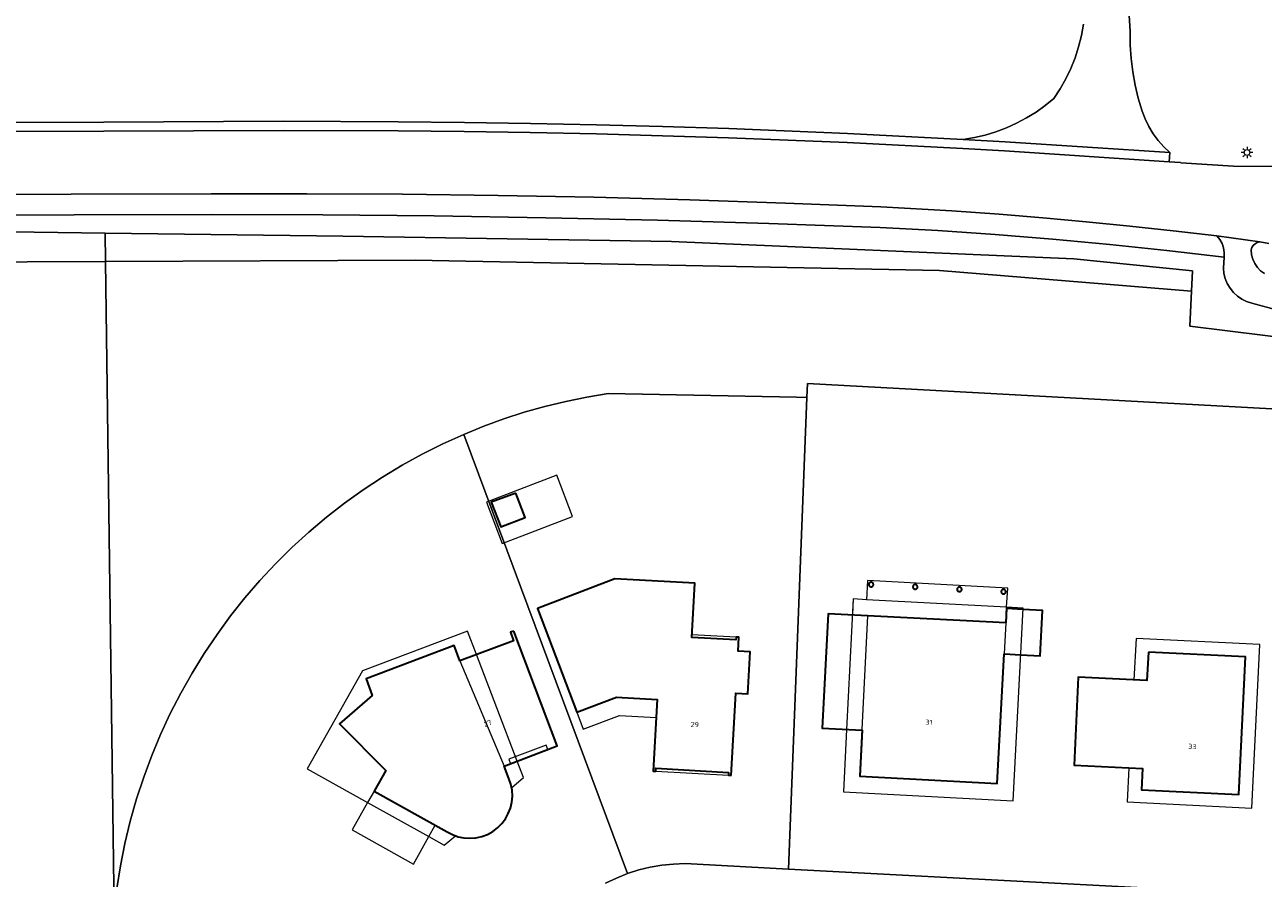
# Model space of a CAD drawing. Header units: metres. Extents: x 229229 to 231729, y 593167 to 595667.
# Tile 257 of 265: x 231051 to 231159, y 595261 to 595335. Entities that reach past the tile are written whole.
import ezdxf
from ezdxf.enums import TextEntityAlignment as Align

# ---------------------------------------------------------------- set-up
doc = ezdxf.new("R2010")
doc.units = ezdxf.units.M
for name, color, linetype, lineweight in [('B-WE-GR-GROENVOORZIENING-GV', 80, 'Continuous', 18), ('B-WE-KL-ET_LS_OV_LICHTMAST-S', 190, 'Continuous', 25), ('B-WE-OG-BEBOUWING-GV', 7, 'Continuous', 35), ('B-WE-OG-BEBOUWING-T18', 10, 'Continuous', 18), ('B-WE-OG-BEBOUWING_LUIFEL-GV', 7, 'Continuous', 18), ('B-WE-OG-TERREIN_ERF-GV', 7, 'Continuous', 18), ('B-WE-OG-WATER-GV', 130, 'Continuous', 18), ('B-WE-OG-WATER_SLOOT-GV', 120, 'Continuous', 18), ('B-WE-OG-WEG-GV', 7, 'Continuous', 18), ('B-WE-VH-VERHARDING_GESLOTEN-GV', 252, 'Continuous', 18), ('B-WE-VH-VERHARDING_OPEN-GV', 252, 'Continuous', 18)]:
    doc.layers.add(name, color=color, linetype=linetype, lineweight=lineweight)
doc.styles.add('NLCS-ISO-M250-T18', font='NLCS-ISO.ttf', dxfattribs={"height": 0.45})

# ---------------------------------------------------------------- blocks, each defined once
blk = doc.blocks.new('SKL-ET_OV_LICHTMAST-SO')
at = {"color": 0, "linetype": 'ByBlock', "lineweight": 18}
for points in [[(-1.25, 0), (-2, 0)], [(-1.41, 1.41), (-0.88, 0.88)], [(0, 2), (0, 1.25)], [(0.88, 0.88), (1.41, 1.41)], [(2, 0), (1.25, 0)], [(-1.41, -1.41), (-0.88, -0.88)], [(0, -1.25), (0, -2)], [(0.88, -0.88), (1.41, -1.41)]]:
    blk.add_lwpolyline(points, dxfattribs=at)
blk.add_circle((0, 0), 1, dxfattribs=at)

msp = doc.modelspace()

# ---------------------------------------------------------------- linework, layer by layer
at = {"layer": 'B-WE-GR-GROENVOORZIENING-GV'}
for points in [[(231030.157, 595326.884), (231057.503, 595326.947), (231073.147, 595327.02), (231083.179, 595326.977), (231088.942, 595326.919), (231094.704, 595326.83), (231100.465, 595326.71), (231106.226, 595326.558), (231111.986, 595326.374), (231122.334, 595325.953), (231132.434, 595325.432), (231133.397, 595325.592), (231134.347, 595325.813), (231135.281, 595326.097), (231136.195, 595326.44), (231137.085, 595326.842), (231137.946, 595327.301), (231138.776, 595327.814), (231139.571, 595328.381), (231140.327, 595328.998), (231140.877, 595329.838), (231141.371, 595330.713), (231141.804, 595331.62), (231142.177, 595332.553), (231142.486, 595333.508), (231142.731, 595334.483), (231142.91, 595335.471)], [(231159.935, 595310.503), (231157.578, 595311.134), (231157.132, 595311.283), (231156.712, 595311.493), (231156.327, 595311.761), (231155.983, 595312.082), (231155.689, 595312.448), (231155.45, 595312.853), (231155.271, 595313.287), (231155.156, 595313.743), (231155.107, 595314.21), (231155.171, 595315.159), (231150.191, 595315.745), (231145.203, 595316.27), (231140.21, 595316.733), (231135.211, 595317.134), (231130.208, 595317.474), (231125.201, 595317.751), (231115.483, 595318.097), (231105.762, 595318.38), (231096.04, 595318.6), (231086.317, 595318.757), (231076.593, 595318.85), (231066.868, 595318.88), (230959.335, 595318.612)], [(231039.029, 595317.512), (231057.614, 595317.262), (231078.355, 595316.984), (231107.002, 595316.538), (231142.079, 595315.003), (231152.419, 595313.981), (231152.329, 595312.195), (231152.177, 595309.155), (231175.162, 595306.278)], [(231159.068, 595316.354), (231158.276, 595316.497), (231158.061, 595316.442), (231157.867, 595316.335), (231157.706, 595316.184), (231157.587, 595315.997), (231157.519, 595315.786), (231157.558, 595315.378), (231157.665, 595314.983), (231157.837, 595314.611), (231158.068, 595314.273), (231158.353, 595313.979), (231158.683, 595313.736)]]:
    msp.add_lwpolyline(points, dxfattribs=at)
at = {"layer": 'B-WE-OG-BEBOUWING-GV'}
for points in [[(231093.422, 595294.575), (231091.283, 595293.782), (231092.123, 595291.635), (231094.253, 595292.451)], [(231112.212, 595269.961), (231112.611, 595277.13), (231113.649, 595277.072), (231113.854, 595280.746), (231112.805, 595280.805), (231112.872, 595282.003), (231112.622, 595282.017), (231112.608, 595281.767), (231108.764, 595281.981), (231109.029, 595286.734), (231102.062, 595287.099), (231095.319, 595284.509), (231098.744, 595275.47), (231102.189, 595276.778), (231105.74, 595276.577), (231105.384, 595270.336), (231105.631, 595270.32), (231105.644, 595270.573), (231111.977, 595270.221), (231111.963, 595269.971)], [(231124.601, 595286.601), (231124.598, 595286.641), (231124.587, 595286.679), (231124.569, 595286.714), (231124.545, 595286.745), (231124.516, 595286.77), (231124.481, 595286.79), (231124.444, 595286.802), (231124.404, 595286.807), (231124.365, 595286.805), (231124.326, 595286.794), (231124.293, 595286.778), (231124.262, 595286.754), (231124.235, 595286.724), (231124.215, 595286.69), (231124.202, 595286.653), (231124.196, 595286.613), (231124.199, 595286.574), (231124.209, 595286.535), (231124.226, 595286.499), (231124.25, 595286.468), (231124.279, 595286.441), (231124.31, 595286.423), (231124.314, 595286.421), (231124.351, 595286.408), (231124.39, 595286.403), (231124.43, 595286.405), (231124.469, 595286.415), (231124.504, 595286.432), (231124.536, 595286.456), (231124.562, 595286.486), (231124.583, 595286.52), (231124.596, 595286.557), (231124.601, 595286.597)], [(231128.44, 595286.416), (231128.433, 595286.455), (231128.419, 595286.491), (231128.398, 595286.525), (231128.371, 595286.553), (231128.338, 595286.576), (231128.335, 595286.578), (231128.299, 595286.593), (231128.26, 595286.601), (231128.221, 595286.601), (231128.182, 595286.593), (231128.146, 595286.578), (231128.123, 595286.564), (231128.093, 595286.538), (231128.069, 595286.507), (231128.052, 595286.471), (231128.041, 595286.433), (231128.039, 595286.394), (231128.044, 595286.355), (231128.057, 595286.317), (231128.077, 595286.283), (231128.103, 595286.254), (231128.134, 595286.23), (231128.162, 595286.216), (231128.169, 595286.212), (231128.207, 595286.202), (231128.247, 595286.2), (231128.286, 595286.205), (231128.323, 595286.217), (231128.357, 595286.237), (231128.387, 595286.263), (231128.411, 595286.294), (231128.428, 595286.33), (231128.438, 595286.368), (231128.441, 595286.407)], [(231132.295, 595286.208), (231132.287, 595286.247), (231132.272, 595286.283), (231132.25, 595286.316), (231132.223, 595286.344), (231132.19, 595286.366), (231132.174, 595286.374), (231132.137, 595286.386), (231132.098, 595286.391), (231132.058, 595286.387), (231132.02, 595286.376), (231131.985, 595286.358), (231131.974, 595286.35), (231131.945, 595286.324), (231131.921, 595286.292), (231131.905, 595286.256), (231131.895, 595286.218), (231131.894, 595286.178), (231131.9, 595286.139), (231131.913, 595286.102), (231131.934, 595286.069), (231131.96, 595286.04), (231131.992, 595286.016), (231132.021, 595286.003), (231132.028, 595286), (231132.066, 595285.99), (231132.105, 595285.989), (231132.144, 595285.995), (231132.181, 595286.008), (231132.215, 595286.029), (231132.244, 595286.055), (231132.267, 595286.087), (231132.284, 595286.123), (231132.293, 595286.161), (231132.295, 595286.201)], [(231136.128, 595286.039), (231136.113, 595286.075), (231136.091, 595286.107), (231136.064, 595286.135), (231136.031, 595286.157), (231136.006, 595286.168), (231135.969, 595286.178), (231135.93, 595286.18), (231135.891, 595286.175), (231135.854, 595286.162), (231135.821, 595286.142), (231135.796, 595286.122), (231135.772, 595286.092), (231135.753, 595286.057), (231135.742, 595286.02), (231135.738, 595285.981), (231135.742, 595285.942), (231135.754, 595285.905), (231135.772, 595285.871), (231135.797, 595285.841), (231135.827, 595285.816), (231135.861, 595285.798), (231135.881, 595285.792), (231135.899, 595285.786), (231135.938, 595285.782), (231135.976, 595285.786), (231136.014, 595285.798), (231136.048, 595285.816), (231136.078, 595285.841), (231136.103, 595285.871), (231136.121, 595285.906), (231136.132, 595285.943), (231136.136, 595285.982), (231136.132, 595286.02)], [(231135.986, 595280.551), (231137.449, 595280.479), (231139.128, 595280.397), (231139.341, 595284.325), (231137.653, 595284.422), (231136.203, 595284.505), (231136.131, 595283.255), (231120.64, 595284.059), (231120.122, 595274.078), (231123.617, 595273.898), (231123.415, 595269.897), (231135.381, 595269.257)], [(231093.253, 595282.547), (231092.958, 595282.436), (231093.233, 595281.706), (231088.555, 595279.941), (231088.05, 595281.28), (231080.368, 595278.383), (231080.915, 595276.932), (231078.046, 595274.45), (231082.103, 595270.386), (231081.089, 595268.569), (231087.431, 595265.03), (231087.895, 595264.786), (231088.388, 595264.609), (231088.901, 595264.504), (231089.424, 595264.471), (231089.947, 595264.512), (231090.458, 595264.626), (231090.949, 595264.811), (231091.409, 595265.062), (231091.828, 595265.375), (231092.2, 595265.745), (231092.517, 595266.162), (231092.771, 595266.62), (231092.959, 595267.109), (231093.077, 595267.62), (231093.122, 595268.142), (231093.093, 595268.665), (231092.991, 595269.179), (231092.818, 595269.674), (231092.406, 595270.765), (231097.027, 595272.537)], [(231148.569, 595280.709), (231148.446, 595278.236), (231142.436, 595278.52), (231142.086, 595270.848), (231148.064, 595270.566), (231147.97, 595268.689), (231156.444, 595268.279), (231157.043, 595280.299)]]:
    msp.add_lwpolyline(points, close=True, dxfattribs=at)
at = {"layer": 'B-WE-OG-BEBOUWING_LUIFEL-GV'}
for points in [[(231097.007, 595296.134), (231090.877, 595293.785), (231092.23, 595290.184), (231098.36, 595292.533)], [(231094.253, 595292.451), (231092.123, 595291.635), (231091.283, 595293.782), (231093.422, 595294.575)], [(231124.096, 595286.959), (231124.003, 595285.271), (231122.845, 595285.367), (231122.773, 595283.948), (231136.131, 595283.255), (231136.208, 595284.627), (231136.303, 595286.293)], [(231137.66, 595284.546), (231136.208, 595284.627), (231124.003, 595285.271), (231122.845, 595285.367), (231122.262, 595273.968), (231121.983, 595268.531), (231136.789, 595267.748)], [(231136.131, 595283.255), (231135.381, 595269.257), (231123.415, 595269.897), (231124.121, 595283.878)], [(231093.052, 595268.871), (231094.085, 595269.764), (231093.539, 595271.199), (231090.005, 595280.488), (231089.225, 595282.541), (231080.059, 595279.067), (231075.221, 595270.536), (231080.49, 595267.6), (231085.833, 595264.622), (231087.186, 595263.868), (231088.161, 595264.691), (231087.895, 595264.786), (231087.431, 595265.03), (231081.089, 595268.569), (231082.103, 595270.386), (231078.046, 595274.45), (231080.915, 595276.932), (231080.368, 595278.383), (231088.05, 595281.28), (231088.555, 595279.941), (231092.406, 595270.765), (231092.818, 595269.674), (231092.991, 595269.179)], [(231108.778, 595282.231), (231108.764, 595281.981), (231112.608, 595281.767), (231112.622, 595282.017)], [(231158.281, 595281.361), (231147.493, 595281.891), (231147.295, 595278.29), (231148.446, 595278.236), (231148.569, 595280.709), (231157.043, 595280.299), (231156.444, 595268.279), (231147.97, 595268.689), (231148.064, 595270.566), (231146.874, 595270.622), (231146.71, 595267.636), (231157.588, 595267.102)], [(231099.294, 595273.98), (231102.458, 595275.178), (231105.651, 595275.01), (231105.74, 595276.577), (231102.189, 595276.778), (231098.744, 595275.47)], [(231096.211, 595272.224), (231096.067, 595272.605), (231092.808, 595271.374), (231092.958, 595270.977)], [(231105.631, 595270.32), (231111.963, 595269.971), (231111.977, 595270.221), (231105.644, 595270.573)], [(231079.155, 595265.203), (231084.498, 595262.223), (231085.833, 595264.622), (231086.386, 595265.613), (231081.089, 595268.569), (231080.49, 595267.6)]]:
    msp.add_lwpolyline(points, close=True, dxfattribs=at)
at = {"layer": 'B-WE-OG-TERREIN_ERF-GV'}
for points in [[(231172.631, 595301.202), (231118.858, 595304.141), (231118.786, 595302.909), (231117.189, 595261.79), (231149.797, 595260.049), (231178.91, 595258.511)], [(231101.248, 595260.547), (231102.189, 595261.003), (231103.16, 595261.392), (231088.894, 595299.705), (231087.067, 595298.879), (231085.275, 595297.982), (231083.519, 595297.015), (231081.803, 595295.979), (231080.13, 595294.876), (231078.501, 595293.708), (231076.919, 595292.476), (231075.388, 595291.183), (231073.909, 595289.83), (231072.484, 595288.42), (231071.116, 595286.955), (231069.807, 595285.436), (231068.56, 595283.868), (231067.375, 595282.251), (231066.255, 595280.589), (231065.201, 595278.883), (231064.216, 595277.138), (231063.3, 595275.355), (231062.456, 595273.537), (231061.684, 595271.687), (231060.986, 595269.808), (231060.362, 595267.903), (231059.815, 595265.975), (231059.344, 595264.026), (231058.95, 595262.061), (231058.634, 595260.081)]]:
    msp.add_lwpolyline(points, dxfattribs=at)
for points in [[(231118.786, 595302.909), (231117.906, 595302.961), (231101.463, 595303.26), (231099.617, 595302.953), (231097.784, 595302.577), (231095.966, 595302.135), (231094.166, 595301.626), (231092.385, 595301.05), (231090.627, 595300.41), (231088.894, 595299.705), (231103.16, 595261.392), (231104.138, 595261.705), (231105.136, 595261.949), (231106.149, 595262.123), (231107.171, 595262.226), (231108.198, 595262.256), (231109.225, 595262.215), (231117.189, 595261.79)], [(231092.123, 595291.635), (231091.283, 595293.782), (231093.422, 595294.575), (231094.253, 595292.451)], [(231109.029, 595286.734), (231108.764, 595281.981), (231112.608, 595281.767), (231112.622, 595282.017), (231112.872, 595282.003), (231112.805, 595280.805), (231113.854, 595280.746), (231113.649, 595277.072), (231112.611, 595277.13), (231112.212, 595269.961), (231111.963, 595269.971), (231111.977, 595270.221), (231105.644, 595270.573), (231105.631, 595270.32), (231105.384, 595270.336), (231105.74, 595276.577), (231102.189, 595276.778), (231098.744, 595275.47), (231095.319, 595284.509), (231102.062, 595287.099)], [(231124.601, 595286.601), (231124.601, 595286.597), (231124.596, 595286.557), (231124.583, 595286.52), (231124.562, 595286.486), (231124.536, 595286.456), (231124.504, 595286.432), (231124.469, 595286.415), (231124.43, 595286.405), (231124.39, 595286.403), (231124.351, 595286.408), (231124.314, 595286.421), (231124.31, 595286.423), (231124.279, 595286.441), (231124.25, 595286.468), (231124.226, 595286.499), (231124.209, 595286.535), (231124.199, 595286.574), (231124.196, 595286.613), (231124.202, 595286.653), (231124.215, 595286.69), (231124.235, 595286.724), (231124.262, 595286.754), (231124.293, 595286.778), (231124.326, 595286.794), (231124.365, 595286.805), (231124.404, 595286.807), (231124.444, 595286.802), (231124.481, 595286.79), (231124.516, 595286.77), (231124.545, 595286.745), (231124.569, 595286.714), (231124.587, 595286.679), (231124.598, 595286.641)], [(231128.44, 595286.416), (231128.441, 595286.407), (231128.438, 595286.368), (231128.428, 595286.33), (231128.411, 595286.294), (231128.387, 595286.263), (231128.357, 595286.237), (231128.323, 595286.217), (231128.286, 595286.205), (231128.247, 595286.2), (231128.207, 595286.202), (231128.169, 595286.212), (231128.162, 595286.216), (231128.134, 595286.23), (231128.103, 595286.254), (231128.077, 595286.283), (231128.057, 595286.317), (231128.044, 595286.355), (231128.039, 595286.394), (231128.041, 595286.433), (231128.052, 595286.471), (231128.069, 595286.507), (231128.093, 595286.538), (231128.123, 595286.564), (231128.146, 595286.578), (231128.182, 595286.593), (231128.221, 595286.601), (231128.26, 595286.601), (231128.299, 595286.593), (231128.335, 595286.578), (231128.338, 595286.576), (231128.371, 595286.553), (231128.398, 595286.525), (231128.419, 595286.491), (231128.433, 595286.455)], [(231132.295, 595286.208), (231132.295, 595286.201), (231132.293, 595286.161), (231132.284, 595286.123), (231132.267, 595286.087), (231132.244, 595286.055), (231132.215, 595286.029), (231132.181, 595286.008), (231132.144, 595285.995), (231132.105, 595285.989), (231132.066, 595285.99), (231132.028, 595286), (231132.021, 595286.003), (231131.992, 595286.016), (231131.96, 595286.04), (231131.934, 595286.069), (231131.913, 595286.102), (231131.9, 595286.139), (231131.894, 595286.178), (231131.895, 595286.218), (231131.905, 595286.256), (231131.921, 595286.292), (231131.945, 595286.324), (231131.974, 595286.35), (231131.985, 595286.358), (231132.02, 595286.376), (231132.058, 595286.387), (231132.098, 595286.391), (231132.137, 595286.386), (231132.174, 595286.374), (231132.19, 595286.366), (231132.223, 595286.344), (231132.25, 595286.316), (231132.272, 595286.283), (231132.287, 595286.247)], [(231136.128, 595286.039), (231136.132, 595286.02), (231136.136, 595285.982), (231136.132, 595285.943), (231136.121, 595285.906), (231136.103, 595285.871), (231136.078, 595285.841), (231136.048, 595285.816), (231136.014, 595285.798), (231135.976, 595285.786), (231135.938, 595285.782), (231135.899, 595285.786), (231135.881, 595285.792), (231135.861, 595285.798), (231135.827, 595285.816), (231135.797, 595285.841), (231135.772, 595285.871), (231135.754, 595285.905), (231135.742, 595285.942), (231135.738, 595285.981), (231135.742, 595286.02), (231135.753, 595286.057), (231135.772, 595286.092), (231135.796, 595286.122), (231135.821, 595286.142), (231135.854, 595286.162), (231135.891, 595286.175), (231135.93, 595286.18), (231135.969, 595286.178), (231136.006, 595286.168), (231136.031, 595286.157), (231136.064, 595286.135), (231136.091, 595286.107), (231136.113, 595286.075)], [(231135.986, 595280.551), (231135.381, 595269.257), (231123.415, 595269.897), (231123.617, 595273.898), (231120.122, 595274.078), (231120.64, 595284.059), (231136.131, 595283.255), (231136.203, 595284.505), (231137.653, 595284.422), (231139.341, 595284.325), (231139.128, 595280.397), (231137.449, 595280.479)], [(231081.089, 595268.569), (231082.103, 595270.386), (231078.046, 595274.45), (231080.915, 595276.932), (231080.368, 595278.383), (231088.05, 595281.28), (231088.555, 595279.941), (231093.233, 595281.706), (231092.958, 595282.436), (231093.253, 595282.547), (231097.027, 595272.537), (231092.406, 595270.765), (231092.818, 595269.674), (231092.991, 595269.179), (231093.093, 595268.665), (231093.122, 595268.142), (231093.077, 595267.62), (231092.959, 595267.109), (231092.771, 595266.62), (231092.517, 595266.162), (231092.2, 595265.745), (231091.828, 595265.375), (231091.409, 595265.062), (231090.949, 595264.811), (231090.458, 595264.626), (231089.947, 595264.512), (231089.424, 595264.471), (231088.901, 595264.504), (231088.388, 595264.609), (231087.895, 595264.786), (231087.431, 595265.03)], [(231156.444, 595268.279), (231147.97, 595268.689), (231148.064, 595270.566), (231142.086, 595270.848), (231142.436, 595278.52), (231148.446, 595278.236), (231148.569, 595280.709), (231157.043, 595280.299)]]:
    msp.add_lwpolyline(points, close=True, dxfattribs=at)
at = {"layer": 'B-WE-OG-WATER-GV'}
for points in [[(231058.397, 595258.091), (231057.647, 595314.778), (230790.748, 595313.658)], [(231175.162, 595306.278), (231152.177, 595309.155), (231152.329, 595312.195), (231130.364, 595314.003), (231084.638, 595314.891), (231057.647, 595314.778), (231058.397, 595258.091)], [(231058.634, 595260.081), (231058.95, 595262.061), (231059.344, 595264.026), (231059.815, 595265.975), (231060.362, 595267.903), (231060.986, 595269.808), (231061.684, 595271.687), (231062.456, 595273.537), (231063.3, 595275.355), (231064.216, 595277.138), (231065.201, 595278.883), (231066.255, 595280.589), (231067.375, 595282.251), (231068.56, 595283.868), (231069.807, 595285.436), (231071.116, 595286.955), (231072.484, 595288.42), (231073.909, 595289.83), (231075.388, 595291.183), (231076.919, 595292.476), (231078.501, 595293.708), (231080.13, 595294.876), (231081.803, 595295.979), (231083.519, 595297.015), (231085.275, 595297.982), (231087.067, 595298.879), (231088.894, 595299.705), (231090.627, 595300.41), (231092.385, 595301.05), (231094.166, 595301.626), (231095.966, 595302.135), (231097.784, 595302.577), (231099.617, 595302.953), (231101.463, 595303.26), (231117.906, 595302.961), (231118.786, 595302.909), (231118.858, 595304.141), (231172.631, 595301.202)]]:
    msp.add_lwpolyline(points, dxfattribs=at)
at = {"layer": 'B-WE-OG-WATER_SLOOT-GV'}
for points in [[(230749.781, 595315.125), (230744.13, 595314.953), (230744.111, 595313.273), (230790.748, 595313.658), (231057.647, 595314.778), (231057.614, 595317.262), (231039.029, 595317.512), (230950.895, 595316.714), (230950.109, 595316.58), (230942.946, 595316.374), (230942.611, 595316.557), (230942.15, 595316.628), (230855.45, 595315.91), (230854.633, 595315.693), (230846.615, 595316.138), (230771.745, 595315.782), (230770.86, 595315.545), (230763.627, 595315.19), (230755.188, 595315.371)], [(231057.647, 595314.778), (231084.638, 595314.891), (231130.364, 595314.003), (231152.329, 595312.195), (231152.419, 595313.981), (231142.079, 595315.003), (231107.002, 595316.538), (231078.355, 595316.984), (231057.614, 595317.262)]]:
    msp.add_lwpolyline(points, close=True, dxfattribs=at)
at = {"layer": 'B-WE-OG-WEG-GV'}
msp.add_lwpolyline([(231146.338, 595345.353), (231146.974, 595334.842), (231146.989, 595333.667), (231147.069, 595332.495), (231147.213, 595331.329), (231147.421, 595330.172), (231147.692, 595329.029), (231148.025, 595327.902), (231148.286, 595327.216), (231148.607, 595326.556), (231148.986, 595325.927), (231149.419, 595325.335), (231149.904, 595324.784), (231150.437, 595324.279), (231150.384, 595323.481), (231151.367, 595323.416), (231151.394, 595323.391), (231153.681, 595323.245), (231155.986, 595323.112), (231176.191, 595323.029)], dxfattribs=at)
at = {"layer": 'B-WE-VH-VERHARDING_GESLOTEN-GV'}
for points in [[(231142.91, 595335.471), (231142.731, 595334.483), (231142.486, 595333.508), (231142.177, 595332.553), (231141.804, 595331.62), (231141.371, 595330.713), (231140.877, 595329.838), (231140.327, 595328.998), (231139.571, 595328.381), (231138.776, 595327.814), (231137.946, 595327.301), (231137.085, 595326.842), (231136.195, 595326.44), (231135.281, 595326.097), (231134.347, 595325.813), (231133.397, 595325.592), (231132.434, 595325.432), (231136.089, 595325.228), (231150.437, 595324.279), (231149.904, 595324.784), (231149.419, 595325.335), (231148.986, 595325.927), (231148.607, 595326.556), (231148.286, 595327.216), (231148.025, 595327.902), (231147.692, 595329.029), (231147.421, 595330.172), (231147.213, 595331.329), (231147.069, 595332.495), (231146.989, 595333.667), (231146.974, 595334.842), (231146.338, 595345.353)], [(231030.16, 595326.084), (231057.506, 595326.147), (231073.147, 595326.22), (231083.173, 595326.177), (231088.931, 595326.119), (231094.689, 595326.03), (231100.446, 595325.91), (231106.202, 595325.758), (231111.958, 595325.574), (231122.297, 595325.154), (231132.391, 595324.633), (231136.036, 595324.43), (231150.384, 595323.481), (231150.437, 595324.279), (231136.089, 595325.228), (231132.434, 595325.432), (231122.334, 595325.953), (231111.986, 595326.374), (231106.226, 595326.558), (231100.465, 595326.71), (231094.704, 595326.83), (231088.942, 595326.919), (231083.179, 595326.977), (231073.147, 595327.02), (231057.503, 595326.947), (231030.157, 595326.884)], [(231176.191, 595323.029), (231155.986, 595323.112), (231153.681, 595323.245), (231151.394, 595323.391), (231151.367, 595323.416), (231150.384, 595323.481), (231136.036, 595324.43), (231132.391, 595324.633), (231122.297, 595325.154), (231111.958, 595325.574), (231106.202, 595325.758), (231100.446, 595325.91), (231094.689, 595326.03), (231088.931, 595326.119), (231083.173, 595326.177), (231073.147, 595326.22), (231057.506, 595326.147), (231030.16, 595326.084)], [(231030.259, 595320.585), (231066.864, 595320.676), (231075.208, 595320.693), (231083.553, 595320.65), (231091.896, 595320.548), (231100.239, 595320.387), (231108.581, 595320.166), (231116.921, 595319.885), (231125.258, 595319.545), (231127.321, 595319.439), (231129.382, 595319.322), (231131.444, 595319.194), (231133.504, 595319.055), (231135.564, 595318.905), (231139.363, 595318.595), (231143.159, 595318.251), (231146.952, 595317.872), (231150.742, 595317.46), (231154.527, 595317.013), (231158.276, 595316.497), (231159.068, 595316.354)], [(231158.683, 595313.736), (231158.353, 595313.979), (231158.068, 595314.273), (231157.837, 595314.611), (231157.665, 595314.983), (231157.558, 595315.378), (231157.519, 595315.786), (231157.587, 595315.997), (231157.706, 595316.184), (231157.867, 595316.335), (231158.061, 595316.442), (231158.276, 595316.497), (231154.527, 595317.013), (231154.79, 595316.703), (231154.992, 595316.351), (231155.125, 595315.967), (231155.186, 595315.565), (231155.171, 595315.159), (231155.107, 595314.21), (231155.156, 595313.743), (231155.271, 595313.287), (231155.45, 595312.853), (231155.689, 595312.448), (231155.983, 595312.082), (231156.327, 595311.761), (231156.712, 595311.493), (231157.132, 595311.283), (231157.578, 595311.134), (231159.935, 595310.503)]]:
    msp.add_lwpolyline(points, dxfattribs=at)
at = {"layer": 'B-WE-VH-VERHARDING_OPEN-GV'}
for points in [[(230959.335, 595318.612), (231066.868, 595318.88), (231076.593, 595318.85), (231086.317, 595318.757), (231096.04, 595318.6), (231105.762, 595318.38), (231115.483, 595318.097), (231125.201, 595317.751), (231130.208, 595317.474), (231135.211, 595317.134), (231140.21, 595316.733), (231145.203, 595316.27), (231150.191, 595315.745), (231155.171, 595315.159), (231155.186, 595315.565), (231155.125, 595315.967), (231154.992, 595316.351), (231154.79, 595316.703), (231154.527, 595317.013), (231150.742, 595317.46), (231146.952, 595317.872), (231143.159, 595318.251), (231139.363, 595318.595), (231135.564, 595318.905), (231133.504, 595319.055), (231131.444, 595319.194), (231129.382, 595319.322), (231127.321, 595319.439), (231125.258, 595319.545), (231116.921, 595319.885), (231108.581, 595320.166), (231100.239, 595320.387), (231091.896, 595320.548), (231083.553, 595320.65), (231075.208, 595320.693), (231066.864, 595320.676), (231030.259, 595320.585)], [(231149.797, 595260.049), (231117.189, 595261.79), (231109.225, 595262.215), (231108.198, 595262.256), (231107.171, 595262.226), (231106.149, 595262.123), (231105.136, 595261.949), (231104.138, 595261.705), (231103.16, 595261.392), (231102.189, 595261.003), (231101.248, 595260.547)]]:
    msp.add_lwpolyline(points, dxfattribs=at)

# ---------------------------------------------------------------- block references
at = {"layer": 'B-WE-KL-ET_LS_OV_LICHTMAST-S', "xscale": 0.25, "yscale": 0.25, "zscale": 0.25}
msp.add_blockref('SKL-ET_OV_LICHTMAST-SO', (231157.168, 595324.292), dxfattribs=at)

# ---------------------------------------------------------------- texts
at = {"layer": 'B-WE-OG-BEBOUWING-T18', "style": 'NLCS-ISO-M250-T18'}
for s, rotation, p in [('27', 20.6, (231090.974, 595274.5)), ('29', 356.8, (231109.033, 595274.391)), ('31', 356.9, (231129.437, 595274.582)), ('33', 357.3, (231152.4, 595272.479))]:
    msp.add_text(s, height=0.45, rotation=rotation, dxfattribs=at).set_placement(p, align=Align.MIDDLE)

doc.saveas('drawing.dxf')
